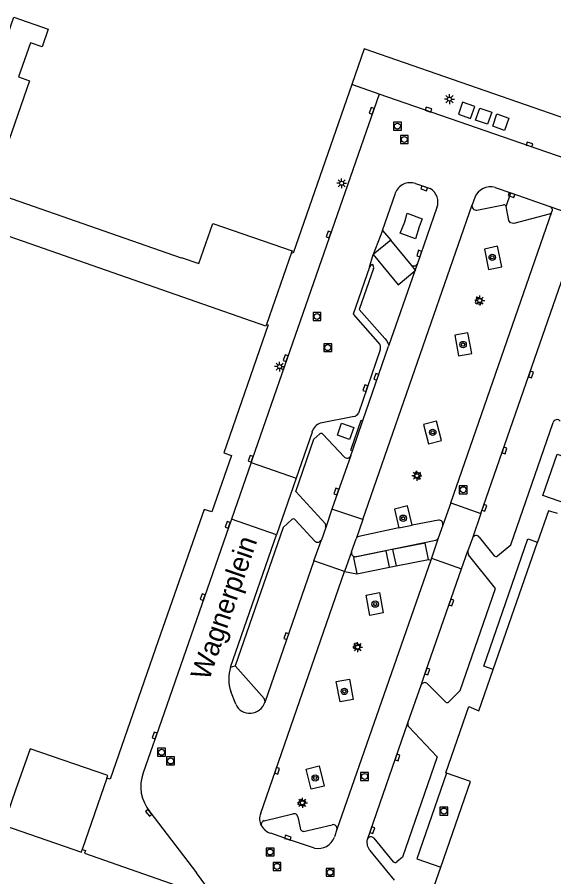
# Model space of a CAD drawing. Extents: x 132999 to 136000, y 398499 to 400501.
# Drawn here: x 134112.3 to 134179.8, y 399450 to 399558.2 of the extents above; entities that cross this region are included whole.
import ezdxf

# ---------------------------------------------------------------- set-up
doc = ezdxf.new("R2010")
doc.units = 0
for name, color, linetype in [('gg-afsc-hekwerk', 7, 'Continuous'), ('gg-anno-openbare ruimte label', 7, 'Continuous'), ('gg-bbg-hoofdgebouw', 7, 'Continuous'), ('gg-bbg-lage trafo', 7, 'Continuous'), ('gg-bbg-overig bouwwerk', 7, 'Continuous'), ('gg-knt-verharding', 7, 'Continuous'), ('gg-knt-verharding nz', 7, 'Continuous'), ('gg-kwrk-afval apart plaats', 7, 'Continuous'), ('gt-grn-groengrens', 7, 'Continuous'), ('gt-grn-weggrens', 7, 'Continuous'), ('gt-symb-boom', 7, 'Continuous'), ('gt-symb-kolk', 7, 'Continuous'), ('gt-symb-lichtmast', 7, 'Continuous'), ('gt-symb-rioolschacht', 7, 'Continuous')]:
    doc.layers.add(name, color=color, linetype=linetype)

# ---------------------------------------------------------------- blocks, each defined once
blk = doc.blocks.new('gt0-KOLK')
at = {"layer": 'gt-symb-kolk'}
blk.add_lwpolyline([(0, 0), (0.37, 0), (0.37, 0.4), (-0.38, 0.4), (-0.38, 0), (0, 0)], dxfattribs=at)
blk = doc.blocks.new('gt0-LMAST')
at = {"layer": 'gt-symb-lichtmast'}
for p, q in [((-0.18, 0.17), (-0.45, 0.44)), ((-0.01, 0.25), (-0.01, 0.62)), ((0.17, 0.17), (0.44, 0.44)), ((-0.26, 0), (-0.63, 0)), ((-0.18, -0.18), (-0.45, -0.45)), ((-0.01, -0.25), (-0.01, -0.63)), ((0.44, -0.45), (0.17, -0.18)), ((0.24, 0), (0.62, 0))]:
    blk.add_line(p, q, dxfattribs=at)
blk.add_circle((-0.01, 0), 0.25, dxfattribs=at)
blk = doc.blocks.new('gt0-RS')
at = {"layer": 'gt-symb-rioolschacht'}
blk.add_lwpolyline([(-0.5, -0.5), (0.5, -0.5), (0.5, 0.5), (-0.5, 0.5)], close=True, dxfattribs=at)
blk.add_circle((0, 0), 0.375, dxfattribs=at)
blk = doc.blocks.new('gt0-BOOM')
at = {"layer": 'gt-symb-boom'}
for radius in [0.4, 0.2]:
    blk.add_circle((0, 0), radius, dxfattribs=at)

msp = doc.modelspace()

# ---------------------------------------------------------------- linework, layer by layer
at = {"layer": 'gg-afsc-hekwerk'}
for p, q in [((134146.82, 399528.6), (134143.65, 399519.56)), ((134123.57, 399462.45), (134120.47, 399453.47))]:
    msp.add_line(p, q, dxfattribs=at)
at = {"layer": 'gg-bbg-hoofdgebouw'}
msp.add_line((134172.2, 399476.14), (134177.78, 399492.14), dxfattribs=at)
for points in [[(134143.65, 399519.56), (134143.58, 399519.36), (134105.11, 399532.76), (134099.73, 399517.31), (134097.82, 399517.97), (134111.84, 399558.23), (134116.17, 399556.72), (134115.4, 399554.51), (134113.94, 399555.02), (134112.44, 399550.72), (134113.81, 399550.24), (134108.96, 399536.31), (134132.9, 399527.95), (134132.91, 399528), (134135.14, 399527.22), (134136.9, 399532.26), (134146.89, 399528.81), (134146.82, 399528.6)], [(134207.07, 399536.52), (134185.9, 399543.86), (134185.57, 399542.87), (134181.01, 399544.44), (134181.35, 399545.44), (134155.96, 399554.25), (134154.4, 399549.75)], [(134154.4, 399549.75), (134147.02, 399528.53), (134146.82, 399528.6)], [(134143.65, 399519.56), (134143.85, 399519.49), (134138.3, 399503.4), (134139.24, 399503.05), (134136.78, 399495.97), (134135.81, 399496.28), (134130.03, 399479.72), (134123.96, 399462.32), (134123.57, 399462.45)], [(134180.31, 399495.75), (134179.17, 399496.12), (134177.78, 399492.14)], [(134166.33, 399463.08), (134166.25, 399463.11), (134169.15, 399471.48), (134170.38, 399470.93), (134172.2, 399476.14)], [(134123.57, 399462.45), (134123.68, 399462.78), (134113.89, 399466.16), (134112.08, 399460.93)], [(134165.59, 399451.24), (134169.34, 399462.05), (134166.33, 399463.08)], [(134112.08, 399460.93), (134110.56, 399456.54), (134120.35, 399453.15), (134120.47, 399453.47)], [(134120.47, 399453.47), (134120.86, 399453.34), (134120.75, 399453.01), (134134.78, 399448.11)], [(134157.38, 399421.7), (134158.68, 399425.44), (134159.22, 399426.98), (134166.6, 399448.2), (134164.76, 399448.85), (134165.59, 399451.24)]]:
    msp.add_lwpolyline(points, dxfattribs=at)
at = {"layer": 'gg-bbg-lage trafo'}
msp.add_lwpolyline([(134163.26, 399532.87), (134162.87, 399531.85), (134162.42, 399530.35), (134160.49, 399531.03), (134161.09, 399532.49), (134161.38, 399533.56), (134163.26, 399532.87)], dxfattribs=at)
at = {"layer": 'gg-bbg-overig bouwwerk'}
for p, q in [((134159.3, 399530.17), (134157.07, 399528.35)), ((134161.93, 399527), (134159.3, 399530.17)), ((134162.39, 399526.44), (134161.93, 399527)), ((134159.97, 399489.16), (134164.07, 399489.97)), ((134155.05, 399488.16), (134159.15, 399488.99))]:
    msp.add_line(p, q, dxfattribs=at)
for points in [[(134157.07, 399528.35), (134160.22, 399524.56), (134162.34, 399526.29)], [(134162.34, 399526.29), (134162.45, 399526.38), (134162.39, 399526.44)], [(134164.07, 399489.97), (134163.62, 399492.03), (134159.53, 399491.22), (134159.97, 399489.16)], [(134159.15, 399488.99), (134158.71, 399491.05), (134154.62, 399490.22), (134155.05, 399488.16)]]:
    msp.add_lwpolyline(points, dxfattribs=at)
at = {"layer": 'gg-knt-verharding'}
for p, q in [((134157.86, 399548.54), (134146.27, 399515.27)), ((134204.38, 399532.43), (134157.86, 399548.54)), ((134162.42, 399537.28), (134164.26, 399536.65)), ((134158.25, 399531.39), (134159.88, 399536.07)), ((134172.45, 399536.8), (134174.4, 399536.12)), ((134174.4, 399536.12), (134179.32, 399534.42)), ((134169.88, 399535.55), (134169.55, 399534.6)), ((134165.12, 399534.26), (134162.67, 399527.24)), ((134170.13, 399533.96), (134173.5, 399534.6)), ((134179.59, 399533.72), (134179.64, 399533.86)), ((134158.25, 399531.39), (134159.3, 399530.17)), ((134155.79, 399507.45), (134159.02, 399516.81)), ((134157.98, 399516.35), (134155.25, 399508.4)), ((134146.27, 399515.27), (134141.86, 399502.6)), ((134154.68, 399507.96), (134150.44, 399507.14)), ((134154.48, 399503.65), (134155.79, 399507.45)), ((134149.39, 399506.01), (134147.38, 399500.21)), ((134150.77, 399505.75), (134153.42, 399502.89)), ((134154.28, 399503.07), (134154.48, 399503.65)), ((134141.86, 399502.6), (134141.71, 399502.18)), ((134141.71, 399502.18), (134139.24, 399495.05)), ((134141.71, 399502.18), (134147.38, 399500.21)), ((134147.38, 399500.21), (134144.91, 399493.06)), ((134166.85, 399497.11), (134165.85, 399494.28)), ((134166.85, 399497.11), (134170.63, 399495.76)), ((134151.89, 399496.33), (134151.11, 399494.02)), ((134155.78, 399495), (134151.89, 399496.33)), ((134144.91, 399493.06), (134139.24, 399495.05)), ((134149.74, 399492.3), (134147.26, 399494.98)), ((134155.78, 399495), (134154.94, 399492.58)), ((134165.31, 399494.93), (134161.99, 399494.28)), ((134170.63, 399495.76), (134169.59, 399492.67)), ((134151.11, 399494.02), (134150.58, 399492.47)), ((134160.33, 399493.94), (134155.29, 399492.89)), ((134160.33, 399493.94), (134161.99, 399494.28)), ((134165.85, 399494.28), (134165.29, 399492.66)), ((134139.14, 399476.44), (134144.91, 399493.06)), ((134170.43, 399492.8), (134172.32, 399490.45)), ((134149.63, 399489.8), (134150.58, 399492.47)), ((134154.38, 399490.95), (134154.94, 399492.58)), ((134154.94, 399490.34), (134164.96, 399492.4)), ((134165.29, 399492.66), (134164.42, 399490.16)), ((134169.59, 399492.67), (134169.01, 399491.06)), ((134154.38, 399490.95), (134153.49, 399488.46)), ((134168.22, 399488.82), (134169.01, 399491.06)), ((134153.49, 399488.46), (134149.63, 399489.8)), ((134164.42, 399490.16), (134168.22, 399488.82)), ((134139.14, 399476.44), (134139.73, 399476.61)), ((134139.73, 399476.61), (134143.35, 399472.48)), ((134139.79, 399471.76), (134139.18, 399473.34)), ((134161.46, 399469.4), (134163.12, 399474.16)), ((134163.93, 399474.33), (134166.21, 399472.04)), ((134143.37, 399457.1), (134146.99, 399457.96)), ((134147.61, 399457.59), (134147.96, 399455.99)), ((134148.33, 399455.76), (134151.92, 399456.59)), ((134152.53, 399455.99), (134152.21, 399455.05)), ((134157.19, 399454.88), (134159.62, 399451.94)), ((134156.34, 399454.71), (134156.36, 399454.75)), ((134159.79, 399449.6), (134156.71, 399453.34)), ((134137.43, 399447.07), (134134.86, 399450.52))]:
    msp.add_line(p, q, dxfattribs=at)
for points in [[(134179.25, 399533.46), (134174.78, 399532.27), (134174.38, 399532.34), (134174.17, 399532.65), (134173.83, 399534.41)], [(134172.75, 399529.4), (134171.09, 399529.05), (134171.61, 399526.48), (134173.28, 399526.83), (134172.75, 399529.4)], [(134156.64, 399526.77), (134154.59, 399520.85), (134157.93, 399517.04)], [(134157.13, 399526.6), (134155.34, 399521.45), (134158.57, 399517.79), (134158.82, 399517.48), (134158.99, 399517.13), (134159.04, 399516.97), (134159.02, 399516.81)], [(134169.93, 399522.3), (134170.62, 399522.05), (134170.85, 399522.73), (134170.16, 399522.98), (134169.93, 399522.3)], [(134167.82, 399515.61), (134169.49, 399515.92), (134169.01, 399518.51), (134167.35, 399518.21), (134167.82, 399515.61)], [(134154.48, 399503.65), (134154.28, 399503.72), (134155.59, 399507.52), (134155.79, 399507.45)], [(134164.05, 399504.55), (134165.69, 399504.96), (134165.08, 399507.39), (134163.43, 399506.97), (134164.05, 399504.55)], [(134172.73, 399490.42), (134174.43, 399491.8), (134179.75, 399507.2)], [(134151.03, 399494.51), (134147.34, 399498.52), (134149.62, 399505.1), (134150.36, 399505.78)], [(134183.38, 399496.33), (134178.46, 399498.04), (134180.26, 399503.22), (134185.18, 399501.51)], [(134162.88, 399500.09), (134163.11, 399500.75), (134162.44, 399501), (134162.21, 399500.33), (134162.88, 399500.09)], [(134161.99, 399494.28), (134161.42, 399496.71), (134159.76, 399496.33), (134160.33, 399493.94)], [(134139.24, 399495.05), (134129.76, 399467.76), (134129.37, 399466.59)], [(134146.85, 399495), (134145.76, 399493.99), (134139.73, 399476.61)], [(134172.2, 399476.14), (134171, 399476.56), (134176.56, 399492.57), (134177.78, 399492.14)], [(134166.62, 399472.05), (134168.06, 399473.47), (134172.51, 399486.31), (134169.09, 399490.57)], [(134157.89, 399485.82), (134158.36, 399483.25), (134156.68, 399482.93), (134156.2, 399485.49), (134157.89, 399485.82)], [(134155.51, 399479.25), (134155.27, 399478.57), (134154.6, 399478.81), (134154.84, 399479.49), (134155.51, 399479.25)], [(134154.09, 399474.92), (134154.58, 399472.35), (134152.92, 399472.04), (134152.42, 399474.61), (134154.09, 399474.92)], [(134161.57, 399468.9), (134165.16, 399465.13), (134160.77, 399452.5), (134160.05, 399451.91)], [(134150.31, 399463.99), (134150.92, 399461.45), (134149.27, 399461.06), (134148.66, 399463.6), (134150.31, 399463.99)], [(134166.33, 399463.08), (134162.57, 399452.28), (134165.59, 399451.24)], [(134147.88, 399459.8), (134148.55, 399459.57), (134148.32, 399458.9), (134147.64, 399459.14), (134147.88, 399459.8)], [(134149.69, 399453.66), (134146.3, 399454.76), (134144.19, 399455.51)]]:
    msp.add_lwpolyline(points, dxfattribs=at)
for centre, radius, start, end in [((134161.74, 399535.43), 1.97, 69.9765, 160.9835), ((134163.29, 399534.95), 1.96, 339.1818, 60.377), ((134171.84, 399534.77), 2.11, 73.3112, 158.4018), ((134170.03, 399534.45), 0.501, 161.9378, 281.8893), ((134173.55, 399534.3), 0.3, 20.5413, 99.0327), ((134179.16, 399533.95), 0.495, 349.3181, 70.3485), ((134179.16, 399533.95), 0.493, 281.3103, 332.4295), ((134157.09, 399526.63), 0.465, 96.9681, 162.5556), ((134156.7, 399526.77), 0.458, 338.8558, 44.3982), ((134162.21, 399527.42), 0.498, 236.1862, 339.8047), ((134157.13, 399516.63), 0.901, 341.3186, 27.0393), ((134154.41, 399508.9), 0.974, 285.7049, 329.5475), ((134151.17, 399505.42), 1.88, 113.1234, 161.4663), ((134180.24, 399507.07), 0.509, 40.2048, 164.5627), ((134150.55, 399505.53), 0.311, 44.634, 128.4712), ((134153.79, 399503.25), 0.518, 224.1091, 339.8431), ((134147.04, 399494.79), 0.291, 41.9756, 132.4795), ((134165.38, 399494.44), 0.499, 341.7476, 97.3944), ((134150.58, 399494.19), 0.553, 342.5236, 35.9845), ((134155.41, 399492.4), 0.499, 103.7905, 159.6191), ((134170.05, 399492.5), 0.49, 38.3772, 159.1765), ((134150.11, 399492.64), 0.5, 222.4167, 339.8352), ((134164.88, 399492.84), 0.448, 280.3517, 336.0704), ((134154.83, 399490.8), 0.477, 161.7822, 283.45), ((134169.59, 399490.91), 0.601, 165.4474, 214.6084), ((134172.54, 399490.67), 0.316, 224.9426, 307.3562), ((134143.71, 399474.95), 4.81, 161.9202, 199.5218), ((134163.58, 399473.98), 0.495, 44.9529, 158.4539), ((134142.97, 399472.15), 0.506, 341.6079, 40.6061), ((134141.57, 399472.59), 1.97, 204.8817, 342.1151), ((134166.41, 399472.25), 0.289, 227.0819, 316.8582), ((134161.94, 399469.24), 0.508, 161.6557, 222.0639), ((134143.51, 399456.6), 0.524, 105.5781, 192.3031), ((134147.13, 399457.49), 0.49, 11.8334, 106.4848), ((134144.79, 399457.45), 2.03, 208.2052, 252.6704), ((134148.26, 399456.07), 0.311, 193.293, 281.6023), ((134152.05, 399456.11), 0.497, 345.697, 105.3404), ((134150.18, 399455.75), 2.15, 256.941, 340.855), ((134156.81, 399454.57), 0.492, 38.9895, 157.7304), ((134157.72, 399454.35), 1.42, 165.226, 224.9079), ((134159.85, 399452.13), 0.299, 219.687, 312.066)]:
    msp.add_arc(centre, radius, start, end, dxfattribs=at)
at = {"layer": 'gg-knt-verharding nz'}
for p, q in [((134157.86, 399548.54), (134154.4, 399549.75)), ((134155.78, 399495), (134169.55, 399534.6)), ((134166.85, 399497.11), (134179.59, 399533.72)), ((134158.25, 399531.39), (134157.07, 399528.35)), ((134156.64, 399526.77), (134157.07, 399528.35)), ((134162.34, 399526.29), (134159.02, 399516.81)), ((134162.39, 399526.44), (134162.34, 399526.29)), ((134162.67, 399527.24), (134162.39, 399526.44)), ((134154.28, 399503.07), (134151.89, 399496.33)), ((134149.63, 399489.8), (134143.45, 399471.99)), ((134164.33, 399489.88), (134152.53, 399455.99)), ((134164.07, 399489.97), (134164.33, 399489.88)), ((134164.42, 399490.16), (134164.33, 399489.88)), ((134142.93, 399458.05), (134153.49, 399488.46)), ((134153.49, 399488.46), (134155.05, 399488.16)), ((134159.15, 399488.99), (134159.97, 399489.16)), ((134156.36, 399454.75), (134161.46, 399469.4)), ((134129.37, 399466.59), (134128.15, 399463.14)), ((134128.99, 399458.22), (134134.86, 399450.52))]:
    msp.add_line(p, q, dxfattribs=at)
for points in [[(134170.63, 399495.76), (134182.43, 399529.67), (134182.89, 399530.96)], [(134163.12, 399474.16), (134163.73, 399475.93), (134168.22, 399488.82)]]:
    msp.add_lwpolyline(points, dxfattribs=at)
for centre, radius, start, end in [((134132.78, 399461.4), 4.95, 159.4404, 219.9973), ((134144.49, 399457.34), 1.71, 155.7438, 209.915)]:
    msp.add_arc(centre, radius, start, end, dxfattribs=at)
at = {"layer": 'gg-kwrk-afval apart plaats'}
for points in [[(134169.87, 399546.99), (134168.35, 399547.52), (134167.83, 399546.01), (134169.35, 399545.49), (134169.87, 399546.99)], [(134171.48, 399544.76), (134169.99, 399545.29), (134170.52, 399546.79), (134172.01, 399546.27), (134171.48, 399544.76)], [(134174.17, 399545.51), (134173.64, 399543.99), (134172.14, 399544.52), (134172.67, 399546.05), (134174.17, 399545.51)], [(134154.12, 399505.09), (134152.6, 399505.61), (134153.12, 399507.12), (134154.64, 399506.6), (134154.12, 399505.09)]]:
    msp.add_lwpolyline(points, dxfattribs=at)
at = {"layer": 'gt-grn-groengrens'}
msp.add_line((134173.83, 399534.41), (134174.4, 399536.12), dxfattribs=at)
at = {"layer": 'gt-grn-weggrens'}
msp.add_line((134179.32, 399534.42), (134185.45, 399532.29), dxfattribs=at)

# ---------------------------------------------------------------- block references
at = {"layer": 'gt-symb-boom'}
for p in [(134172.08, 399528), (134168.41, 399517.03), (134164.59, 399505.98), (134160.87, 399495.17), (134157.34, 399484.36), (134153.46, 399473.37), (134149.79, 399462.48)]:
    msp.add_blockref('gt0-BOOM', p, dxfattribs=at)
at = {"layer": 'gt-symb-kolk'}
for p, rotation in [((134157.1, 399546.37), 70.72290215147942), ((134163.99, 399546.42), -19.080586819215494), ((134176.72, 399542.02), -19.1239962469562), ((134163.58, 399536.88), 161.02911519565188), ((134174.56, 399536.06), 160.7815549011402), ((134151.69, 399530.83), 70.80707292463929), ((134163.07, 399528.41), 70.67948601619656), ((134146.27, 399515.27), 70.80707292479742), ((134157.67, 399512.92), 70.8428629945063), ((134176.75, 399513.33), -109.14189013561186), ((134156.31, 399511.48), 71.01385277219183), ((134173.43, 399503.76), -109.20054841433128), ((134141.86, 399502.6), 70.76631538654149), ((134152.65, 399498.46), 70.5084864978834), ((134170.9, 399496.54), -109.85141926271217), ((134138.96, 399494.27), 70.59532657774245), ((134135.81, 399485.19), 70.85048607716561), ((134166.75, 399484.62), -109.20054841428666), ((134146.34, 399480.28), 70.8760037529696), ((134163.73, 399475.93), -108.85092352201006), ((134129.76, 399467.76), 70.86837945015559), ((134159.96, 399465.1), -109.14189013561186), ((134144.81, 399463.45), -109.21844509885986), ((134128.99, 399458.22), 129.12360909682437), ((134156.79, 399455.98), -109.67010836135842), ((134146.3, 399454.76), -18.024114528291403)]:
    msp.add_blockref('gt0-KOLK', p, dxfattribs=dict(at, rotation=rotation))
at = {"layer": 'gt-symb-lichtmast'}
for p in [(134166.7, 399547.92), (134153.13, 399537.33), (134170.51, 399522.57), (134145.31, 399514.25), (134162.6, 399500.52), (134155.14, 399478.95), (134148.19, 399459.35)]:
    msp.add_blockref('gt0-LMAST', p, dxfattribs=at)
at = {"layer": 'gt-symb-rioolschacht'}
for p in [(134160.14, 399544.52), (134161.01, 399542.84), (134150.02, 399520.56), (134151.37, 399516.64), (134168.42, 399498.76), (134130.45, 399465.71), (134131.59, 399464.62), (134156.01, 399462.67), (134166, 399458.31), (134144.12, 399453.16), (134144.98, 399451.35), (134151.67, 399450.6)]:
    msp.add_blockref('gt0-RS', p, dxfattribs=at)

# ---------------------------------------------------------------- texts
at = {"layer": 'gg-anno-openbare ruimte label'}
msp.add_text('Wagnerplein', height=2.5, rotation=71, dxfattribs=at).set_placement((134136.42, 399474.63))

doc.saveas('drawing.dxf')
